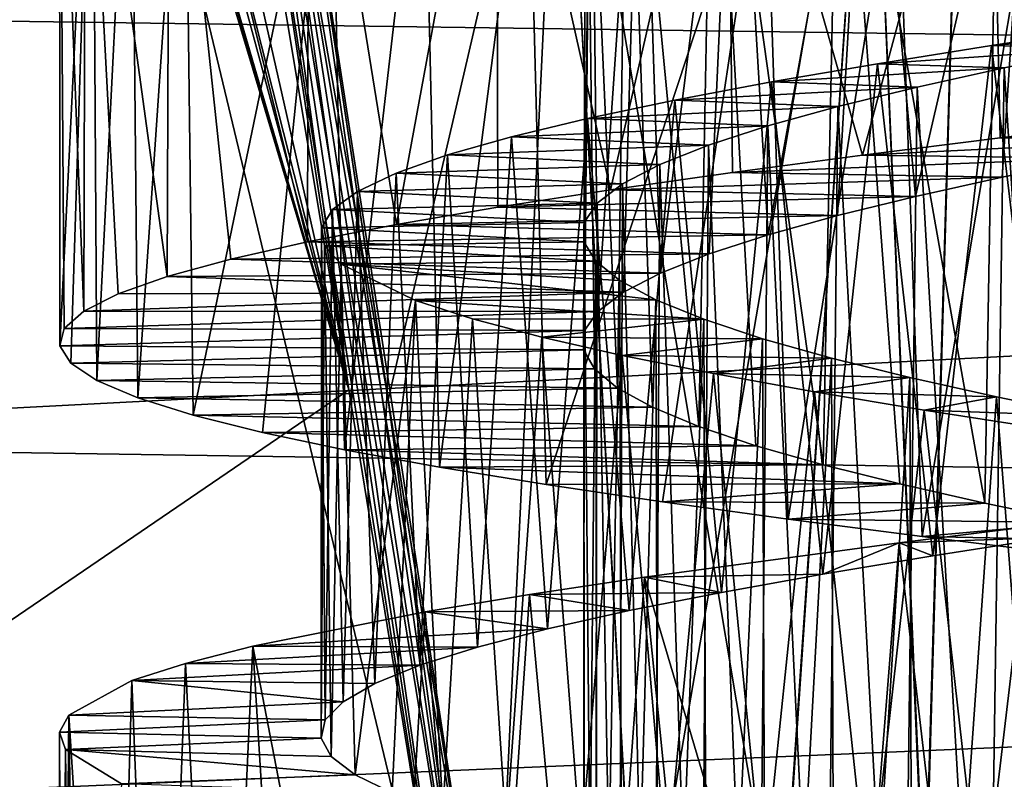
# Model space of a CAD drawing. Header units: millimetres. Extents: x -182 to 217, y -96 to 236.
# Tile 374 of 458: x 150.07 to 154.59, y -13.04 to -9.55. Entities that reach past the tile are written whole.
import ezdxf

# ---------------------------------------------------------------- set-up
doc = ezdxf.new("R2010")
doc.units = ezdxf.units.MM
doc.header["$LTSCALE"] = 52.148148
for name, color, linetype in [('1016', 7, 'CONTINUOUS'), ('1025', 7, 'CONTINUOUS'), ('894', 7, 'CONTINUOUS'), ('896', 7, 'CONTINUOUS'), ('897', 7, 'CONTINUOUS'), ('902', 7, 'CONTINUOUS'), ('955', 7, 'CONTINUOUS'), ('956', 7, 'CONTINUOUS'), ('957', 7, 'CONTINUOUS'), ('974', 7, 'CONTINUOUS'), ('975', 7, 'CONTINUOUS'), ('976', 7, 'CONTINUOUS')]:
    doc.layers.add(name, color=color, linetype=linetype)

msp = doc.modelspace()

# ---------------------------------------------------------------- linework, layer by layer
at = {"layer": '1016', "color": 7, "linetype": 'CONTINUOUS', "true_color": 0xaaaaaa}
for points in [[(153.969, -7.8797, -3.5), (154.2194, -13.7088, -3.0387), (154.5346, -3, -4.126), (153.969, -7.8797, -3.5)], [(154.5346, -3, 16.126), (154.2227, -13.708, 15.0399), (153.969, -7.8797, 15.5), (154.5346, -3, 16.126)], [(154.2194, -13.7088, -3.0387), (154.8734, -13.5618, -3.2457), (154.5346, -3, -4.126), (154.2194, -13.7088, -3.0387)], [(154.8765, -13.5611, 15.2466), (154.2227, -13.708, 15.0399), (154.5346, -3, 16.126), (154.8765, -13.5611, 15.2466)], [(154.8734, -13.5618, -3.2457), (156.1556, -13.3742, -3.5001), (154.5346, -3, -4.126), (154.8734, -13.5618, -3.2457)], [(156.1556, -13.3742, -3.5001), (156.3356, -3, -4.4438), (154.5346, -3, -4.126), (156.1556, -13.3742, -3.5001)], [(154.8765, -13.5611, 15.2466), (154.5346, -3, 16.126), (156.3356, -3, 16.4438), (154.8765, -13.5611, 15.2466)], [(151.2462, -7.8797, -2.0603), (151.7584, -11.2966, -2.0531), (152.2441, -14.3495, -2.0463), (151.2462, -7.8797, -2.0603)], [(151.2462, -7.8797, -2.0603), (152.2441, -14.3495, -2.0463), (152.5521, -7.8797, -2.8851), (151.2462, -7.8797, -2.0603)], [(151.2462, -7.8797, 14.0603), (152.5521, -7.8797, 14.8851), (151.7587, -11.2988, 14.0531), (151.2462, -7.8797, 14.0603)], [(152.5521, -7.8797, 14.8851), (152.2441, -14.3495, 14.0463), (151.7587, -11.2988, 14.0531), (152.5521, -7.8797, 14.8851)], [(152.2441, -14.3495, -2.0463), (152.899, -14.1058, -2.4428), (152.5521, -7.8797, -2.8851), (152.2441, -14.3495, -2.0463)], [(152.8995, -14.1056, 14.4431), (152.2441, -14.3495, 14.0463), (152.5521, -7.8797, 14.8851), (152.8995, -14.1056, 14.4431)], [(152.899, -14.1058, -2.4428), (153.5595, -13.891, -2.7724), (152.5521, -7.8797, -2.8851), (152.899, -14.1058, -2.4428)], [(153.5595, -13.891, -2.7724), (153.969, -7.8797, -3.5), (152.5521, -7.8797, -2.8851), (153.5595, -13.891, -2.7724)], [(153.969, -7.8797, 15.5), (152.8995, -14.1056, 14.4431), (152.5521, -7.8797, 14.8851), (153.969, -7.8797, 15.5)], [(153.5619, -13.8902, 14.7735), (152.8995, -14.1056, 14.4431), (153.969, -7.8797, 15.5), (153.5619, -13.8902, 14.7735)], [(153.5595, -13.891, -2.7724), (154.2194, -13.7088, -3.0387), (153.969, -7.8797, -3.5), (153.5595, -13.891, -2.7724)], [(154.2227, -13.708, 15.0399), (153.5619, -13.8902, 14.7735), (153.969, -7.8797, 15.5), (154.2227, -13.708, 15.0399)]]:
    msp.add_3dface(points, dxfattribs=at)
at = {"layer": '1025', "color": 7, "linetype": 'CONTINUOUS', "true_color": 0xaaaaaa}
for points in [[(151.5789, -11.2527, 14), (151.058, -7.8408, 14), (151.1105, -7.8587, 14.0041), (151.5789, -11.2527, 14)], [(152.0862, -14.376, 14), (151.5789, -11.2527, 14), (151.1105, -7.8587, 14.0041), (152.0862, -14.376, 14)], [(152.0862, -14.376, 14), (151.1105, -7.8587, 14.0041), (151.1601, -7.8707, 14.016), (152.0862, -14.376, 14)], [(152.1685, -14.3622, 14.0118), (152.0862, -14.376, 14), (151.1601, -7.8707, 14.016), (152.1685, -14.3622, 14.0118)], [(151.2462, -7.8797, 14.0603), (152.1685, -14.3622, 14.0118), (151.1601, -7.8707, 14.016), (151.2462, -7.8797, 14.0603)], [(152.1685, -14.3622, 14.0118), (151.2462, -7.8797, 14.0603), (151.7587, -11.2988, 14.0531), (152.1685, -14.3622, 14.0118)], [(152.2441, -14.3495, 14.0463), (152.1685, -14.3622, 14.0118), (151.7587, -11.2988, 14.0531), (152.2441, -14.3495, 14.0463)]]:
    msp.add_3dface(points, dxfattribs=at)
at = {"layer": '894', "color": 7, "linetype": 'CONTINUOUS', "true_color": 0xaaaaaa}
for points in [[(177, -7.6723, -9.0581), (177, -9.9335, -7.6725), (147, -9.5201, -7.9634), (177, -7.6723, -9.0581)], [(177, -9.9335, 19.6725), (177, -7.6723, 21.0581), (147, -9.5201, 19.9634), (177, -9.9335, 19.6725)], [(147, -9.5201, -7.9634), (177, -9.9335, -7.6725), (147, -11.4949, -6.3886), (147, -9.5201, -7.9634)], [(147, -11.4949, 18.3886), (177, -9.9335, 19.6725), (147, -9.5201, 19.9634), (147, -11.4949, 18.3886)], [(177, -9.9335, -7.6725), (177, -11.9501, -5.9501), (147, -11.4949, -6.3886), (177, -9.9335, -7.6725)], [(177, -11.9501, 17.9501), (177, -9.9335, 19.6725), (147, -11.4949, 18.3886), (177, -11.9501, 17.9501)], [(147, -11.4949, -6.3886), (177, -11.9501, -5.9501), (147, -13.213, -4.537), (147, -11.4949, -6.3886)], [(147, -13.213, 16.537), (177, -11.9501, 17.9501), (147, -11.4949, 18.3886), (147, -13.213, 16.537)], [(177, -11.9501, -5.9501), (177, -13.6724, -3.9335), (147, -13.213, -4.537), (177, -11.9501, -5.9501)], [(157.4055, -13.592, 16.0432), (177, -11.9501, 17.9501), (147, -13.213, 16.537), (157.4055, -13.592, 16.0432)]]:
    msp.add_3dface(points, dxfattribs=at)
at = {"layer": '896', "color": 7, "linetype": 'CONTINUOUS', "true_color": 0xaaaaaa}
for points in [[(150.0737, -3.065, -2), (149.804, 1.1187, -2), (147, -14.376, -2), (150.0737, -3.065, -2)], [(150.3354, -7.0434, -2), (150.0737, -3.065, -2), (147, -14.376, -2), (150.3354, -7.0434, -2)], [(150.3674, -7.2078, -2), (150.3354, -7.0434, -2), (147, -14.376, -2), (150.3674, -7.2078, -2)], [(150.4261, -7.3411, -2), (150.3674, -7.2078, -2), (147, -14.376, -2), (150.4261, -7.3411, -2)], [(150.4448, -7.373, -2), (150.4261, -7.3411, -2), (147, -14.376, -2), (150.4448, -7.373, -2)], [(150.5766, -7.538, -2), (150.4448, -7.373, -2), (147, -14.376, -2), (150.5766, -7.538, -2)], [(150.6521, -7.6069, -2), (150.5766, -7.538, -2), (147, -14.376, -2), (150.6521, -7.6069, -2)], [(150.7756, -7.6975, -2), (150.6521, -7.6069, -2), (147, -14.376, -2), (150.7756, -7.6975, -2)], [(151.004, -7.8185, -2), (150.7756, -7.6975, -2), (147, -14.376, -2), (151.004, -7.8185, -2)], [(151.058, -7.8408, -2), (151.004, -7.8185, -2), (147, -14.376, -2), (151.058, -7.8408, -2)], [(151.5789, -11.2528, -2), (151.058, -7.8408, -2), (147, -14.376, -2), (151.5789, -11.2528, -2)], [(152.0862, -14.376, -2), (151.5789, -11.2528, -2), (147, -14.376, -2), (152.0862, -14.376, -2)]]:
    msp.add_3dface(points, dxfattribs=at)
at = {"layer": '897', "color": 7, "linetype": 'CONTINUOUS', "true_color": 0xaaaaaa}
for points in [[(147, 14.376, 14), (150.3354, -7.0434, 14), (147, -14.376, 14), (147, 14.376, 14)], [(147, -14.376, 14), (150.3354, -7.0434, 14), (150.3674, -7.2078, 14), (147, -14.376, 14)], [(152.0862, -14.376, 14), (147, -14.376, 14), (150.3674, -7.2078, 14), (152.0862, -14.376, 14)], [(151.5789, -11.2527, 14), (152.0862, -14.376, 14), (150.3674, -7.2078, 14), (151.5789, -11.2527, 14)], [(150.4261, -7.3411, 14), (151.5789, -11.2527, 14), (150.3674, -7.2078, 14), (150.4261, -7.3411, 14)], [(150.4448, -7.373, 14), (151.5789, -11.2527, 14), (150.4261, -7.3411, 14), (150.4448, -7.373, 14)], [(150.5766, -7.538, 14), (151.5789, -11.2527, 14), (150.4448, -7.373, 14), (150.5766, -7.538, 14)], [(150.6521, -7.6069, 14), (151.5789, -11.2527, 14), (150.5766, -7.538, 14), (150.6521, -7.6069, 14)], [(150.7756, -7.6975, 14), (151.5789, -11.2527, 14), (150.6521, -7.6069, 14), (150.7756, -7.6975, 14)], [(151.004, -7.8185, 14), (151.5789, -11.2527, 14), (150.7756, -7.6975, 14), (151.004, -7.8185, 14)], [(151.058, -7.8408, 14), (151.5789, -11.2527, 14), (151.004, -7.8185, 14), (151.058, -7.8408, 14)]]:
    msp.add_3dface(points, dxfattribs=at)
at = {"layer": '902', "color": 7, "linetype": 'CONTINUOUS', "true_color": 0xaaaaaa}
for points in [[(151.058, -7.8408, -2), (151.5789, -11.2528, -2), (152.0862, -14.376, -2), (151.058, -7.8408, -2)], [(151.058, -7.8408, -2), (152.0862, -14.376, -2), (151.1105, -7.8587, -2.0041), (151.058, -7.8408, -2)], [(151.1105, -7.8587, -2.0041), (152.0862, -14.376, -2), (152.1685, -14.3622, -2.0118), (151.1105, -7.8587, -2.0041)], [(151.1601, -7.8707, -2.016), (151.1105, -7.8587, -2.0041), (152.1685, -14.3622, -2.0118), (151.1601, -7.8707, -2.016)], [(151.2462, -7.8797, -2.0603), (151.1601, -7.8707, -2.016), (151.7584, -11.2966, -2.0531), (151.2462, -7.8797, -2.0603)], [(151.7584, -11.2966, -2.0531), (151.1601, -7.8707, -2.016), (152.2441, -14.3495, -2.0463), (151.7584, -11.2966, -2.0531)], [(152.2441, -14.3495, -2.0463), (151.1601, -7.8707, -2.016), (152.1685, -14.3622, -2.0118), (152.2441, -14.3495, -2.0463)]]:
    msp.add_3dface(points, dxfattribs=at)
at = {"layer": '955', "color": 7, "linetype": 'CONTINUOUS', "true_color": 0xaaaaaa}
for points in [[(155.4622, -10.1016, 10.2384), (155.941, -10.0136, 10.4097), (154.5677, -10.097, 12.4651), (155.4622, -10.1016, 10.2384)], [(154.5677, -10.097, 12.4651), (155.941, -10.0136, 10.4097), (155.2296, -10.017, 12.7015), (154.5677, -10.097, 12.4651)], [(153.9359, -10.1765, 12.1656), (155.4622, -10.1016, 10.2384), (154.5677, -10.097, 12.4651), (153.9359, -10.1765, 12.1656)], [(155.0057, -10.1896, 10.0153), (155.4622, -10.1016, 10.2384), (153.9359, -10.1765, 12.1656), (155.0057, -10.1896, 10.0153)], [(153.3393, -10.2557, 11.8057), (155.0057, -10.1896, 10.0153), (153.9359, -10.1765, 12.1656), (153.3393, -10.2557, 11.8057)], [(154.5759, -10.2777, 9.7428), (155.0057, -10.1896, 10.0153), (153.3393, -10.2557, 11.8057), (154.5759, -10.2777, 9.7428)], [(152.7794, -10.3353, 11.386), (154.5759, -10.2777, 9.7428), (153.3393, -10.2557, 11.8057), (152.7794, -10.3353, 11.386)], [(154.1792, -10.3657, 9.4249), (154.5759, -10.2777, 9.7428), (152.7794, -10.3353, 11.386), (154.1792, -10.3657, 9.4249)], [(152.2622, -10.4152, 10.9109), (154.1792, -10.3657, 9.4249), (152.7794, -10.3353, 11.386), (152.2622, -10.4152, 10.9109)], [(153.8201, -10.4536, 9.0651), (154.1792, -10.3657, 9.4249), (152.2622, -10.4152, 10.9109), (153.8201, -10.4536, 9.0651)], [(151.7974, -10.4946, 10.3895), (153.8201, -10.4536, 9.0651), (152.2622, -10.4152, 10.9109), (151.7974, -10.4946, 10.3895)], [(153.5028, -10.5416, 8.668), (153.8201, -10.4536, 9.0651), (151.7974, -10.4946, 10.3895), (153.5028, -10.5416, 8.668)], [(151.3886, -10.5738, 9.8265), (153.5028, -10.5416, 8.668), (151.7974, -10.4946, 10.3895), (151.3886, -10.5738, 9.8265)], [(153.2315, -10.6295, 8.2387), (153.5028, -10.5416, 8.668), (151.3886, -10.5738, 9.8265), (153.2315, -10.6295, 8.2387)], [(151.0361, -10.6533, 9.222), (153.2315, -10.6295, 8.2387), (151.3886, -10.5738, 9.8265), (151.0361, -10.6533, 9.222)], [(150.7444, -10.7332, 8.5831), (153.0091, -10.7175, 7.7815), (151.0361, -10.6533, 9.222), (150.7444, -10.7332, 8.5831)], [(153.0091, -10.7175, 7.7815), (153.2315, -10.6295, 8.2387), (151.0361, -10.6533, 9.222), (153.0091, -10.7175, 7.7815)], [(150.5189, -10.8127, 7.9214), (152.8382, -10.8056, 7.3023), (150.7444, -10.7332, 8.5831), (150.5189, -10.8127, 7.9214)], [(152.8382, -10.8056, 7.3023), (153.0091, -10.7175, 7.7815), (150.7444, -10.7332, 8.5831), (152.8382, -10.8056, 7.3023)], [(152.7215, -10.8936, 6.8076), (152.8382, -10.8056, 7.3023), (150.3613, -10.892, 7.2423), (152.7215, -10.8936, 6.8076)], [(150.3613, -10.892, 7.2423), (152.8382, -10.8056, 7.3023), (150.5189, -10.8127, 7.9214), (150.3613, -10.892, 7.2423)], [(150.2719, -10.9717, 6.5477), (152.7215, -10.8936, 6.8076), (150.3613, -10.892, 7.2423), (150.2719, -10.9717, 6.5477)], [(152.66, -10.9816, 6.3027), (152.7215, -10.8936, 6.8076), (150.2719, -10.9717, 6.5477), (152.66, -10.9816, 6.3027)], [(150.252, -11.0515, 5.846), (152.66, -10.9816, 6.3027), (150.2719, -10.9717, 6.5477), (150.252, -11.0515, 5.846)], [(152.6546, -11.0694, 5.7952), (152.66, -10.9816, 6.3027), (150.252, -11.0515, 5.846), (152.6546, -11.0694, 5.7952)], [(150.3019, -11.131, 5.1492), (152.6546, -11.0694, 5.7952), (150.252, -11.0515, 5.846), (150.3019, -11.131, 5.1492)], [(152.7052, -11.1573, 5.29), (152.6546, -11.0694, 5.7952), (150.3019, -11.131, 5.1492), (152.7052, -11.1573, 5.29)], [(150.4212, -11.2103, 4.462), (152.7052, -11.1573, 5.29), (150.3019, -11.131, 5.1492), (150.4212, -11.2103, 4.462)], [(152.8114, -11.2454, 4.7924), (152.7052, -11.1573, 5.29), (150.4212, -11.2103, 4.462), (152.8114, -11.2454, 4.7924)], [(150.6095, -11.29, 3.7869), (152.8114, -11.2454, 4.7924), (150.4212, -11.2103, 4.462), (150.6095, -11.29, 3.7869)], [(152.9717, -11.3334, 4.31), (152.8114, -11.2454, 4.7924), (150.6095, -11.29, 3.7869), (152.9717, -11.3334, 4.31)], [(150.8645, -11.3698, 3.1328), (152.9717, -11.3334, 4.31), (150.6095, -11.29, 3.7869), (150.8645, -11.3698, 3.1328)], [(153.1846, -11.4214, 3.8478), (152.9717, -11.3334, 4.31), (150.8645, -11.3698, 3.1328), (153.1846, -11.4214, 3.8478)], [(151.1813, -11.4492, 2.5114), (153.1846, -11.4214, 3.8478), (150.8645, -11.3698, 3.1328), (151.1813, -11.4492, 2.5114)], [(153.4466, -11.5094, 3.4126), (153.1846, -11.4214, 3.8478), (151.1813, -11.4492, 2.5114), (153.4466, -11.5094, 3.4126)], [(151.5581, -11.5284, 1.9257), (153.4466, -11.5094, 3.4126), (151.1813, -11.4492, 2.5114), (151.5581, -11.5284, 1.9257)], [(153.7551, -11.5973, 3.0092), (153.4466, -11.5094, 3.4126), (151.5581, -11.5284, 1.9257), (153.7551, -11.5973, 3.0092)], [(151.9943, -11.6081, 1.377), (153.7551, -11.5973, 3.0092), (151.5581, -11.5284, 1.9257), (151.9943, -11.6081, 1.377)], [(154.1066, -11.6853, 2.6417), (153.7551, -11.5973, 3.0092), (151.9943, -11.6081, 1.377), (154.1066, -11.6853, 2.6417)], [(152.4836, -11.6879, 0.8738), (154.1066, -11.6853, 2.6417), (151.9943, -11.6081, 1.377), (152.4836, -11.6879, 0.8738)], [(153.0178, -11.7673, 0.4243), (154.1066, -11.6853, 2.6417), (152.4836, -11.6879, 0.8738), (153.0178, -11.7673, 0.4243)], [(154.4962, -11.7732, 2.3154), (154.1066, -11.6853, 2.6417), (153.0178, -11.7673, 0.4243), (154.4962, -11.7732, 2.3154)], [(153.5937, -11.8466, 0.0311), (154.4962, -11.7732, 2.3154), (153.0178, -11.7673, 0.4243), (153.5937, -11.8466, 0.0311)], [(154.92, -11.8613, 2.0339), (154.4962, -11.7732, 2.3154), (153.5937, -11.8466, 0.0311), (154.92, -11.8613, 2.0339)], [(154.2092, -11.9264, -0.3045), (154.92, -11.8613, 2.0339), (153.5937, -11.8466, 0.0311), (154.2092, -11.9264, -0.3045)], [(155.3721, -11.9493, 1.8008), (154.92, -11.8613, 2.0339), (154.2092, -11.9264, -0.3045), (155.3721, -11.9493, 1.8008)], [(154.8554, -12.0062, -0.5774), (155.3721, -11.9493, 1.8008), (154.2092, -11.9264, -0.3045), (154.8554, -12.0062, -0.5774)]]:
    msp.add_3dface(points, dxfattribs=at)
at = {"layer": '956', "color": 7, "linetype": 'CONTINUOUS', "true_color": 0xaaaaaa}
for points in [[(154.7406, -11.8758, 12.5343), (154.7973, -11.9315, 11.2555), (154.1038, -11.955, 12.2529), (154.7406, -11.8758, 12.5343)], [(154.1038, -11.955, 12.2529), (153.7526, -12.0991, 10.6269), (152.9349, -12.1126, 11.5114), (154.1038, -11.955, 12.2529)], [(154.2574, -12.0154, 10.968), (153.7526, -12.0991, 10.6269), (154.1038, -11.955, 12.2529), (154.2574, -12.0154, 10.968)], [(154.7973, -11.9315, 11.2555), (154.2574, -12.0154, 10.968), (154.1038, -11.955, 12.2529), (154.7973, -11.9315, 11.2555)], [(153.7526, -12.0991, 10.6269), (153.2876, -12.1825, 10.2354), (152.9349, -12.1126, 11.5114), (153.7526, -12.0991, 10.6269)], [(152.9349, -12.1126, 11.5114), (153.2876, -12.1825, 10.2354), (152.4074, -12.192, 11.054), (152.9349, -12.1126, 11.5114)], [(152.4074, -12.192, 11.054), (152.8646, -12.2663, 9.7953), (151.9289, -12.2712, 10.5479), (152.4074, -12.192, 11.054)], [(153.2876, -12.1825, 10.2354), (152.8646, -12.2663, 9.7953), (152.4074, -12.192, 11.054), (153.2876, -12.1825, 10.2354)], [(151.9289, -12.2712, 10.5479), (152.4893, -12.3502, 9.3126), (151.1373, -12.429, 9.4102), (151.9289, -12.2712, 10.5479)], [(152.8646, -12.2663, 9.7953), (152.4893, -12.3502, 9.3126), (151.9289, -12.2712, 10.5479), (152.8646, -12.2663, 9.7953)], [(152.4893, -12.3502, 9.3126), (152.1689, -12.4336, 8.7968), (151.1373, -12.429, 9.4102), (152.4893, -12.3502, 9.3126)], [(151.1373, -12.429, 9.4102), (152.1689, -12.4336, 8.7968), (150.8281, -12.5084, 8.7844), (151.1373, -12.429, 9.4102)], [(152.1689, -12.4336, 8.7968), (151.9047, -12.5169, 8.2505), (150.8281, -12.5084, 8.7844), (152.1689, -12.4336, 8.7968)], [(150.8281, -12.5084, 8.7844), (151.9047, -12.5169, 8.2505), (150.583, -12.5876, 8.133), (150.8281, -12.5084, 8.7844)], [(151.9047, -12.5169, 8.2505), (151.6977, -12.6008, 7.6754), (150.583, -12.5876, 8.133), (151.9047, -12.5169, 8.2505)], [(150.583, -12.5876, 8.133), (151.552, -12.6846, 7.0824), (150.2936, -12.7455, 6.7767), (150.583, -12.5876, 8.133)], [(151.6977, -12.6008, 7.6754), (151.552, -12.6846, 7.0824), (150.583, -12.5876, 8.133), (151.6977, -12.6008, 7.6754)], [(151.552, -12.6846, 7.0824), (151.4699, -12.7681, 6.48), (150.2936, -12.7455, 6.7767), (151.552, -12.6846, 7.0824)], [(150.2936, -12.7455, 6.7767), (151.4699, -12.7681, 6.48), (150.2509, -12.8249, 6.0798), (150.2936, -12.7455, 6.7767)], [(151.4699, -12.7681, 6.48), (151.4517, -12.8517, 5.8713), (150.2509, -12.8249, 6.0798), (151.4699, -12.7681, 6.48)], [(150.2509, -12.8249, 6.0798), (151.4517, -12.8517, 5.8713), (150.2772, -12.904, 5.3849), (150.2509, -12.8249, 6.0798)], [(151.4517, -12.8517, 5.8713), (151.4976, -12.9356, 5.2614), (150.2772, -12.904, 5.3849), (151.4517, -12.8517, 5.8713)], [(151.4976, -12.9356, 5.2614), (151.6065, -13.0193, 4.6619), (150.2772, -12.904, 5.3849), (151.4976, -12.9356, 5.2614)], [(150.2772, -12.904, 5.3849), (151.6065, -13.0193, 4.6619), (150.535, -13.0617, 4.0244), (150.2772, -12.904, 5.3849)], [(151.6065, -13.0193, 4.6619), (151.777, -13.1025, 4.0802), (150.535, -13.0617, 4.0244), (151.6065, -13.0193, 4.6619)]]:
    msp.add_3dface(points, dxfattribs=at)
at = {"layer": '957', "color": 7, "linetype": 'CONTINUOUS', "true_color": 0xaaaaaa}
for points in [[(150.252, -11.0515, 5.846), (150.2719, -10.9717, 6.5477), (150.2509, -8, 5.9169), (150.252, -11.0515, 5.846)], [(150.4019, -8, 4.5504), (150.252, -11.0515, 5.846), (150.2509, -8, 5.9169), (150.4019, -8, 4.5504)], [(150.2719, -10.9717, 6.5477), (150.3613, -10.892, 7.2423), (150.2509, -8, 5.9169), (150.2719, -10.9717, 6.5477)], [(150.2509, -8, 5.9169), (150.3613, -10.892, 7.2423), (150.3704, -8, 7.292), (150.2509, -8, 5.9169)], [(150.3019, -11.131, 5.1492), (150.252, -11.0515, 5.846), (150.4019, -8, 4.5504), (150.3019, -11.131, 5.1492)], [(150.4212, -11.2103, 4.462), (150.3019, -11.131, 5.1492), (150.4019, -8, 4.5504), (150.4212, -11.2103, 4.462)], [(150.3613, -10.892, 7.2423), (150.5189, -10.8127, 7.9214), (150.3704, -8, 7.292), (150.3613, -10.892, 7.2423)], [(150.5189, -10.8127, 7.9214), (150.7444, -10.7332, 8.5831), (150.3704, -8, 7.292), (150.5189, -10.8127, 7.9214)], [(150.3704, -8, 7.292), (150.7444, -10.7332, 8.5831), (150.7558, -8, 8.6114), (150.3704, -8, 7.292)], [(150.4212, -11.2103, 4.462), (150.4019, -8, 4.5504), (150.58, -8.0792, 3.8773), (150.4212, -11.2103, 4.462)], [(150.7444, -10.7332, 8.5831), (151.0361, -10.6533, 9.222), (150.7558, -8, 8.6114), (150.7444, -10.7332, 8.5831)], [(151.0361, -10.6533, 9.222), (151.3886, -10.5738, 9.8265), (150.7558, -8, 8.6114), (151.0361, -10.6533, 9.222)], [(150.7558, -8, 8.6114), (151.3886, -10.5738, 9.8265), (151.3942, -8, 9.8352), (150.7558, -8, 8.6114)], [(151.3886, -10.5738, 9.8265), (151.7974, -10.4946, 10.3895), (151.3942, -8, 9.8352), (151.3886, -10.5738, 9.8265)], [(151.3942, -8, 9.8352), (151.7974, -10.4946, 10.3895), (152.2556, -8, 10.9042), (151.3942, -8, 9.8352)], [(151.7974, -10.4946, 10.3895), (152.2622, -10.4152, 10.9109), (152.2556, -8, 10.9042), (151.7974, -10.4946, 10.3895)], [(152.2622, -10.4152, 10.9109), (152.7794, -10.3353, 11.386), (152.2556, -8, 10.9042), (152.2622, -10.4152, 10.9109)], [(152.2556, -8, 10.9042), (152.7794, -10.3353, 11.386), (153.315, -8, 11.7892), (152.2556, -8, 10.9042)], [(152.7794, -10.3353, 11.386), (153.3393, -10.2557, 11.8057), (153.315, -8, 11.7892), (152.7794, -10.3353, 11.386)], [(153.3393, -10.2557, 11.8057), (153.9359, -10.1765, 12.1656), (153.315, -8, 11.7892), (153.3393, -10.2557, 11.8057)], [(153.315, -8, 11.7892), (153.9359, -10.1765, 12.1656), (154.5215, -8, 12.4458), (153.315, -8, 11.7892)], [(153.9359, -10.1765, 12.1656), (154.5677, -10.097, 12.4651), (154.5215, -8, 12.4458), (153.9359, -10.1765, 12.1656)], [(154.5677, -10.097, 12.4651), (155.2296, -10.017, 12.7015), (154.5215, -8, 12.4458), (154.5677, -10.097, 12.4651)], [(154.5215, -8, 12.4458), (155.2296, -10.017, 12.7015), (155.8412, -8, 12.8566), (154.5215, -8, 12.4458)], [(150.6095, -11.29, 3.7869), (150.4212, -11.2103, 4.462), (150.58, -8.0792, 3.8773), (150.6095, -11.29, 3.7869)], [(150.6095, -11.29, 3.7869), (150.58, -8.0792, 3.8773), (150.8246, -8.1586, 3.2234), (150.6095, -11.29, 3.7869)], [(150.8645, -11.3698, 3.1328), (150.6095, -11.29, 3.7869), (150.8246, -8.1586, 3.2234), (150.8645, -11.3698, 3.1328)], [(150.8645, -11.3698, 3.1328), (150.8246, -8.1586, 3.2234), (151.4967, -8.3163, 2.0129), (150.8645, -11.3698, 3.1328)], [(151.1813, -11.4492, 2.5114), (150.8645, -11.3698, 3.1328), (151.4967, -8.3163, 2.0129), (151.1813, -11.4492, 2.5114)], [(151.5581, -11.5284, 1.9257), (151.1813, -11.4492, 2.5114), (151.4967, -8.3163, 2.0129), (151.5581, -11.5284, 1.9257)], [(151.5581, -11.5284, 1.9257), (151.4967, -8.3163, 2.0129), (151.9214, -8.3954, 1.4613), (151.5581, -11.5284, 1.9257)], [(151.9943, -11.6081, 1.377), (151.5581, -11.5284, 1.9257), (151.9214, -8.3954, 1.4613), (151.9943, -11.6081, 1.377)], [(151.9943, -11.6081, 1.377), (151.9214, -8.3954, 1.4613), (152.3999, -8.4748, 0.9531), (151.9943, -11.6081, 1.377)], [(152.4836, -11.6879, 0.8738), (151.9943, -11.6081, 1.377), (152.3999, -8.4748, 0.9531), (152.4836, -11.6879, 0.8738)], [(152.4836, -11.6879, 0.8738), (152.3999, -8.4748, 0.9531), (153.4894, -8.6327, 0.0961), (152.4836, -11.6879, 0.8738)], [(153.0178, -11.7673, 0.4243), (152.4836, -11.6879, 0.8738), (153.4894, -8.6327, 0.0961), (153.0178, -11.7673, 0.4243)], [(153.5937, -11.8466, 0.0311), (153.0178, -11.7673, 0.4243), (153.4894, -8.6327, 0.0961), (153.5937, -11.8466, 0.0311)], [(153.5937, -11.8466, 0.0311), (153.4894, -8.6327, 0.0961), (154.0946, -8.7118, -0.248), (153.5937, -11.8466, 0.0311)], [(154.2092, -11.9264, -0.3045), (153.5937, -11.8466, 0.0311), (154.0946, -8.7118, -0.248), (154.2092, -11.9264, -0.3045)], [(154.2092, -11.9264, -0.3045), (154.0946, -8.7118, -0.248), (154.7325, -8.7912, -0.5313), (154.2092, -11.9264, -0.3045)], [(154.8554, -12.0062, -0.5774), (154.2092, -11.9264, -0.3045), (154.7325, -8.7912, -0.5313), (154.8554, -12.0062, -0.5774)], [(154.4719, -15.1088, 12.4247), (154.7406, -11.8758, 12.5343), (154.1038, -11.955, 12.2529), (154.4719, -15.1088, 12.4247)], [(154.4719, -15.1088, 12.4247), (155.1295, -15.0289, 12.6706), (154.7406, -11.8758, 12.5343), (154.4719, -15.1088, 12.4247)], [(153.8449, -15.1883, 12.1159), (154.1038, -11.955, 12.2529), (152.9349, -12.1126, 11.5114), (153.8449, -15.1883, 12.1159)], [(153.8449, -15.1883, 12.1159), (154.4719, -15.1088, 12.4247), (154.1038, -11.955, 12.2529), (153.8449, -15.1883, 12.1159)], [(152.699, -15.3473, 11.3181), (152.9349, -12.1126, 11.5114), (152.4074, -12.192, 11.054), (152.699, -15.3473, 11.3181)], [(152.699, -15.3473, 11.3181), (153.2532, -15.2676, 11.7466), (152.9349, -12.1126, 11.5114), (152.699, -15.3473, 11.3181)], [(153.2532, -15.2676, 11.7466), (153.8449, -15.1883, 12.1159), (152.9349, -12.1126, 11.5114), (153.2532, -15.2676, 11.7466)], [(152.189, -15.4271, 10.8355), (152.4074, -12.192, 11.054), (151.9289, -12.2712, 10.5479), (152.189, -15.4271, 10.8355)], [(152.189, -15.4271, 10.8355), (152.699, -15.3473, 11.3181), (152.4074, -12.192, 11.054), (152.189, -15.4271, 10.8355)], [(151.7324, -15.5065, 10.3077), (151.9289, -12.2712, 10.5479), (151.1373, -12.429, 9.4102), (151.7324, -15.5065, 10.3077)], [(151.7324, -15.5065, 10.3077), (152.189, -15.4271, 10.8355), (151.9289, -12.2712, 10.5479), (151.7324, -15.5065, 10.3077)], [(150.9879, -15.6654, 9.1273), (151.1373, -12.429, 9.4102), (150.8281, -12.5084, 8.7844), (150.9879, -15.6654, 9.1273)], [(150.9879, -15.6654, 9.1273), (151.3318, -15.5857, 9.7379), (151.1373, -12.429, 9.4102), (150.9879, -15.6654, 9.1273)], [(151.3318, -15.5857, 9.7379), (151.7324, -15.5065, 10.3077), (151.1373, -12.429, 9.4102), (151.3318, -15.5857, 9.7379)], [(150.706, -15.7453, 8.4844), (150.8281, -12.5084, 8.7844), (150.583, -12.5876, 8.133), (150.706, -15.7453, 8.4844)], [(150.706, -15.7453, 8.4844), (150.9879, -15.6654, 9.1273), (150.8281, -12.5084, 8.7844), (150.706, -15.7453, 8.4844)], [(150.4908, -15.8247, 7.8201), (150.583, -12.5876, 8.133), (150.2936, -12.7455, 6.7767), (150.4908, -15.8247, 7.8201)], [(150.4908, -15.8247, 7.8201), (150.706, -15.7453, 8.4844), (150.583, -12.5876, 8.133), (150.4908, -15.8247, 7.8201)], [(150.2645, -15.9836, 6.4426), (150.2936, -12.7455, 6.7767), (150.2509, -12.8249, 6.0798), (150.2645, -15.9836, 6.4426)], [(150.2645, -15.9836, 6.4426), (150.3435, -15.9039, 7.1389), (150.2936, -12.7455, 6.7767), (150.2645, -15.9836, 6.4426)], [(150.3435, -15.9039, 7.1389), (150.4908, -15.8247, 7.8201), (150.2936, -12.7455, 6.7767), (150.3435, -15.9039, 7.1389)], [(150.2551, -16.0635, 5.7409), (150.2645, -15.9836, 6.4426), (150.2509, -12.8249, 6.0798), (150.2551, -16.0635, 5.7409)], [(150.2551, -16.0635, 5.7409), (150.2509, -12.8249, 6.0798), (150.2772, -12.904, 5.3849), (150.2551, -16.0635, 5.7409)], [(150.3154, -16.1429, 5.0452), (150.2551, -16.0635, 5.7409), (150.2772, -12.904, 5.3849), (150.3154, -16.1429, 5.0452)], [(150.3154, -16.1429, 5.0452), (150.2772, -12.904, 5.3849), (150.535, -13.0617, 4.0244), (150.3154, -16.1429, 5.0452)]]:
    msp.add_3dface(points, dxfattribs=at)
at = {"layer": '974', "color": 7, "linetype": 'CONTINUOUS', "true_color": 0xaaaaaa}
for points in [[(152.66, -10.9816, 6.3027), (152.6546, -11.0694, 5.7952), (152.6884, -8, 6.5924), (152.66, -10.9816, 6.3027)], [(152.6546, -11.0694, 5.7952), (152.7052, -11.1573, 5.29), (152.6671, -8, 5.6044), (152.6546, -11.0694, 5.7952)], [(152.6884, -8, 6.5924), (152.6546, -11.0694, 5.7952), (152.6671, -8, 5.6044), (152.6884, -8, 6.5924)], [(152.7215, -10.8936, 6.8076), (152.66, -10.9816, 6.3027), (152.6884, -8, 6.5924), (152.7215, -10.8936, 6.8076)], [(152.7052, -11.1573, 5.29), (152.8114, -11.2454, 4.7924), (152.6671, -8, 5.6044), (152.7052, -11.1573, 5.29)], [(152.6671, -8, 5.6044), (152.8114, -11.2454, 4.7924), (152.8574, -8, 4.6345), (152.6671, -8, 5.6044)], [(152.9198, -8, 7.552), (152.7215, -10.8936, 6.8076), (152.6884, -8, 6.5924), (152.9198, -8, 7.552)], [(152.8382, -10.8056, 7.3023), (152.7215, -10.8936, 6.8076), (152.9198, -8, 7.552), (152.8382, -10.8056, 7.3023)], [(152.8114, -11.2454, 4.7924), (152.9717, -11.3334, 4.31), (152.8574, -8, 4.6345), (152.8114, -11.2454, 4.7924)], [(153.0091, -10.7175, 7.7815), (152.8382, -10.8056, 7.3023), (152.9198, -8, 7.552), (153.0091, -10.7175, 7.7815)], [(152.9717, -11.3334, 4.31), (153.1846, -11.4214, 3.8478), (152.8574, -8, 4.6345), (152.9717, -11.3334, 4.31)], [(152.8574, -8, 4.6345), (153.1846, -11.4214, 3.8478), (153.2502, -8, 3.7282), (152.8574, -8, 4.6345)], [(153.3513, -8, 8.4414), (153.0091, -10.7175, 7.7815), (152.9198, -8, 7.552), (153.3513, -8, 8.4414)], [(153.2315, -10.6295, 8.2387), (153.0091, -10.7175, 7.7815), (153.3513, -8, 8.4414), (153.2315, -10.6295, 8.2387)], [(153.1846, -11.4214, 3.8478), (153.4466, -11.5094, 3.4126), (153.2502, -8, 3.7282), (153.1846, -11.4214, 3.8478)], [(153.5028, -10.5416, 8.668), (153.2315, -10.6295, 8.2387), (153.3513, -8, 8.4414), (153.5028, -10.5416, 8.668)], [(153.4466, -11.5094, 3.4126), (153.7551, -11.5973, 3.0092), (153.2502, -8, 3.7282), (153.4466, -11.5094, 3.4126)], [(153.2502, -8, 3.7282), (153.7551, -11.5973, 3.0092), (153.8278, -8, 2.9262), (153.2502, -8, 3.7282)], [(153.9628, -8, 9.2178), (153.5028, -10.5416, 8.668), (153.3513, -8, 8.4414), (153.9628, -8, 9.2178)], [(153.8201, -10.4536, 9.0651), (153.5028, -10.5416, 8.668), (153.9628, -8, 9.2178), (153.8201, -10.4536, 9.0651)], [(153.7551, -11.5973, 3.0092), (154.1066, -11.6853, 2.6417), (153.8278, -8, 2.9262), (153.7551, -11.5973, 3.0092)], [(154.1792, -10.3657, 9.4249), (153.8201, -10.4536, 9.0651), (153.9628, -8, 9.2178), (154.1792, -10.3657, 9.4249)], [(154.1066, -11.6853, 2.6417), (154.4962, -11.7732, 2.3154), (153.8278, -8, 2.9262), (154.1066, -11.6853, 2.6417)], [(153.8278, -8, 2.9262), (154.4962, -11.7732, 2.3154), (154.5626, -8, 2.2667), (153.8278, -8, 2.9262)], [(154.7252, -8, 9.8451), (154.1792, -10.3657, 9.4249), (153.9628, -8, 9.2178), (154.7252, -8, 9.8451)], [(154.5759, -10.2777, 9.7428), (154.1792, -10.3657, 9.4249), (154.7252, -8, 9.8451), (154.5759, -10.2777, 9.7428)], [(154.4962, -11.7732, 2.3154), (154.92, -11.8613, 2.0339), (154.5626, -8, 2.2667), (154.4962, -11.7732, 2.3154)], [(154.92, -11.8613, 2.0339), (155.3721, -11.9493, 1.8008), (154.5626, -8, 2.2667), (154.92, -11.8613, 2.0339)], [(154.5626, -8, 2.2667), (155.3721, -11.9493, 1.8008), (155.4223, -8, 1.7787), (154.5626, -8, 2.2667)], [(155.0057, -10.1896, 10.0153), (154.5759, -10.2777, 9.7428), (154.7252, -8, 9.8451), (155.0057, -10.1896, 10.0153)], [(155.0201, -9.6868, 10.023), (154.9292, -15.2048, 9.9714), (154.5856, -9.7756, 9.7497), (155.0201, -9.6868, 10.023)], [(154.5856, -9.7756, 9.7497), (154.5051, -15.2928, 9.6912), (154.1858, -9.8641, 9.4308), (154.5856, -9.7756, 9.7497)], [(154.9292, -15.2048, 9.9714), (154.5051, -15.2928, 9.6912), (154.5856, -9.7756, 9.7497), (154.9292, -15.2048, 9.9714)], [(154.1858, -9.8641, 9.4308), (154.1155, -15.3806, 9.3666), (153.8228, -9.953, 9.0679), (154.1858, -9.8641, 9.4308)], [(154.5051, -15.2928, 9.6912), (154.1155, -15.3806, 9.3666), (154.1858, -9.8641, 9.4308), (154.5051, -15.2928, 9.6912)], [(153.8228, -9.953, 9.0679), (153.7627, -15.4687, 8.9994), (153.5016, -10.042, 8.666), (153.8228, -9.953, 9.0679)], [(154.1155, -15.3806, 9.3666), (153.7627, -15.4687, 8.9994), (153.8228, -9.953, 9.0679), (154.1155, -15.3806, 9.3666)], [(153.5016, -10.042, 8.666), (153.4521, -15.557, 8.5951), (153.2281, -10.1307, 8.2326), (153.5016, -10.042, 8.666)], [(153.7627, -15.4687, 8.9994), (153.4521, -15.557, 8.5951), (153.5016, -10.042, 8.666), (153.7627, -15.4687, 8.9994)], [(153.2281, -10.1307, 8.2326), (153.1893, -15.6448, 8.1612), (153.0051, -10.2193, 7.7718), (153.2281, -10.1307, 8.2326)], [(153.4521, -15.557, 8.5951), (153.1893, -15.6448, 8.1612), (153.2281, -10.1307, 8.2326), (153.4521, -15.557, 8.5951)], [(153.0051, -10.2193, 7.7718), (152.9762, -15.7326, 7.7007), (152.834, -10.3084, 7.2868), (153.0051, -10.2193, 7.7718)], [(153.1893, -15.6448, 8.1612), (152.9762, -15.7326, 7.7007), (153.0051, -10.2193, 7.7718), (153.1893, -15.6448, 8.1612)], [(152.834, -10.3084, 7.2868), (152.8142, -15.8209, 7.2171), (152.7178, -10.3972, 6.7866), (152.834, -10.3084, 7.2868)], [(152.9762, -15.7326, 7.7007), (152.8142, -15.8209, 7.2171), (152.834, -10.3084, 7.2868), (152.9762, -15.7326, 7.7007)], [(152.7178, -10.3972, 6.7866), (152.7068, -15.9089, 6.7204), (152.6585, -10.4856, 6.2793), (152.7178, -10.3972, 6.7866)], [(152.8142, -15.8209, 7.2171), (152.7068, -15.9089, 6.7204), (152.7178, -10.3972, 6.7866), (152.8142, -15.8209, 7.2171)], [(152.7068, -15.9089, 6.7204), (152.6552, -15.9964, 6.2173), (152.6585, -10.4856, 6.2793), (152.7068, -15.9089, 6.7204)], [(152.6585, -10.4856, 6.2793), (152.6552, -15.9964, 6.2173), (152.6562, -10.5744, 5.7668), (152.6585, -10.4856, 6.2793)], [(152.6552, -15.9964, 6.2173), (152.6595, -16.0844, 5.7088), (152.6562, -10.5744, 5.7668), (152.6552, -15.9964, 6.2173)], [(152.6562, -10.5744, 5.7668), (152.6595, -16.0844, 5.7088), (152.7109, -10.6634, 5.2551), (152.6562, -10.5744, 5.7668)], [(152.6595, -16.0844, 5.7088), (152.7199, -16.1727, 5.2025), (152.7109, -10.6634, 5.2551), (152.6595, -16.0844, 5.7088)], [(152.7109, -10.6634, 5.2551), (152.7199, -16.1727, 5.2025), (152.8216, -10.752, 4.7553), (152.7109, -10.6634, 5.2551)], [(152.7199, -16.1727, 5.2025), (152.8351, -16.2605, 4.7083), (152.8216, -10.752, 4.7553), (152.7199, -16.1727, 5.2025)], [(152.8216, -10.752, 4.7553), (152.8351, -16.2605, 4.7083), (152.9874, -10.8406, 4.2713), (152.8216, -10.752, 4.7553)], [(152.8351, -16.2605, 4.7083), (153.0045, -16.3484, 4.2298), (152.9874, -10.8406, 4.2713), (152.8351, -16.2605, 4.7083)], [(152.9874, -10.8406, 4.2713), (153.0045, -16.3484, 4.2298), (153.2071, -10.9296, 3.8062), (152.9874, -10.8406, 4.2713)], [(153.0045, -16.3484, 4.2298), (153.2265, -16.4366, 3.7709), (153.2071, -10.9296, 3.8062), (153.0045, -16.3484, 4.2298)], [(153.2071, -10.9296, 3.8062), (153.2265, -16.4366, 3.7709), (153.4768, -11.0185, 3.369), (153.2071, -10.9296, 3.8062)], [(153.2265, -16.4366, 3.7709), (153.4974, -16.5247, 3.3397), (153.4768, -11.0185, 3.369), (153.2265, -16.4366, 3.7709)], [(153.4768, -11.0185, 3.369), (153.4974, -16.5247, 3.3397), (153.7924, -11.1071, 2.9661), (153.4768, -11.0185, 3.369)], [(153.4974, -16.5247, 3.3397), (153.8128, -16.6125, 2.943), (153.7924, -11.1071, 2.9661), (153.4974, -16.5247, 3.3397)], [(153.7924, -11.1071, 2.9661), (153.8128, -16.6125, 2.943), (154.1519, -11.1959, 2.6001), (153.7924, -11.1071, 2.9661)], [(153.8128, -16.6125, 2.943), (154.1691, -16.7, 2.5841), (154.1519, -11.1959, 2.6001), (153.8128, -16.6125, 2.943)], [(154.1519, -11.1959, 2.6001), (154.1691, -16.7, 2.5841), (154.551, -11.285, 2.2753), (154.1519, -11.1959, 2.6001)], [(154.551, -11.285, 2.2753), (154.1691, -16.7, 2.5841), (154.973, -16.7, 2.0031), (154.551, -11.285, 2.2753)], [(154.9818, -11.3737, 1.9981), (154.551, -11.285, 2.2753), (154.973, -16.7, 2.0031), (154.9818, -11.3737, 1.9981)]]:
    msp.add_3dface(points, dxfattribs=at)
at = {"layer": '975', "color": 7, "linetype": 'CONTINUOUS', "true_color": 0xaaaaaa}
for points in [[(155.0809, -9.589, 11.3789), (155.4832, -9.5977, 10.247), (154.5271, -9.6729, 11.1207), (155.0809, -9.589, 11.3789)], [(155.4832, -9.5977, 10.247), (155.0201, -9.6868, 10.023), (154.5271, -9.6729, 11.1207), (155.4832, -9.5977, 10.247)], [(154.5271, -9.6729, 11.1207), (155.0201, -9.6868, 10.023), (154.0035, -9.7568, 10.8061), (154.5271, -9.6729, 11.1207)], [(155.0201, -9.6868, 10.023), (154.5856, -9.7756, 9.7497), (154.0035, -9.7568, 10.8061), (155.0201, -9.6868, 10.023)], [(154.0035, -9.7568, 10.8061), (154.5856, -9.7756, 9.7497), (153.5181, -9.8402, 10.4399), (154.0035, -9.7568, 10.8061)], [(154.5856, -9.7756, 9.7497), (154.1858, -9.8641, 9.4308), (153.5181, -9.8402, 10.4399), (154.5856, -9.7756, 9.7497)], [(153.5181, -9.8402, 10.4399), (154.1858, -9.8641, 9.4308), (153.0734, -9.9238, 10.0241), (153.5181, -9.8402, 10.4399)], [(154.1858, -9.8641, 9.4308), (153.8228, -9.953, 9.0679), (153.0734, -9.9238, 10.0241), (154.1858, -9.8641, 9.4308)], [(153.0734, -9.9238, 10.0241), (153.8228, -9.953, 9.0679), (152.673, -10.0077, 9.5618), (153.0734, -9.9238, 10.0241)], [(153.8228, -9.953, 9.0679), (153.5016, -10.042, 8.666), (152.673, -10.0077, 9.5618), (153.8228, -9.953, 9.0679)], [(152.673, -10.0077, 9.5618), (153.5016, -10.042, 8.666), (152.3242, -10.0914, 9.062), (152.673, -10.0077, 9.5618)], [(153.5016, -10.042, 8.666), (153.2281, -10.1307, 8.2326), (152.3242, -10.0914, 9.062), (153.5016, -10.042, 8.666)], [(152.3242, -10.0914, 9.062), (153.2281, -10.1307, 8.2326), (152.0314, -10.1747, 8.5308), (152.3242, -10.0914, 9.062)], [(153.2281, -10.1307, 8.2326), (153.0051, -10.2193, 7.7718), (152.0314, -10.1747, 8.5308), (153.2281, -10.1307, 8.2326)], [(152.0314, -10.1747, 8.5308), (153.0051, -10.2193, 7.7718), (151.7949, -10.2583, 7.9693), (152.0314, -10.1747, 8.5308)], [(153.0051, -10.2193, 7.7718), (152.834, -10.3084, 7.2868), (151.7949, -10.2583, 7.9693), (153.0051, -10.2193, 7.7718)], [(151.7949, -10.2583, 7.9693), (152.834, -10.3084, 7.2868), (151.6178, -10.3423, 7.3838), (151.7949, -10.2583, 7.9693)], [(151.6178, -10.3423, 7.3838), (152.7178, -10.3972, 6.7866), (151.5035, -10.4259, 6.7854), (151.6178, -10.3423, 7.3838)], [(152.834, -10.3084, 7.2868), (152.7178, -10.3972, 6.7866), (151.6178, -10.3423, 7.3838), (152.834, -10.3084, 7.2868)], [(151.5035, -10.4259, 6.7854), (152.6585, -10.4856, 6.2793), (151.4529, -10.5093, 6.1797), (151.5035, -10.4259, 6.7854)], [(152.7178, -10.3972, 6.7866), (152.6585, -10.4856, 6.2793), (151.5035, -10.4259, 6.7854), (152.7178, -10.3972, 6.7866)], [(152.6585, -10.4856, 6.2793), (152.6562, -10.5744, 5.7668), (151.4529, -10.5093, 6.1797), (152.6585, -10.4856, 6.2793)], [(151.4529, -10.5093, 6.1797), (152.6562, -10.5744, 5.7668), (151.4664, -10.5931, 5.5695), (151.4529, -10.5093, 6.1797)], [(152.6562, -10.5744, 5.7668), (152.7109, -10.6634, 5.2551), (151.4664, -10.5931, 5.5695), (152.6562, -10.5744, 5.7668)], [(151.4664, -10.5931, 5.5695), (152.7109, -10.6634, 5.2551), (151.5437, -10.677, 4.9631), (151.4664, -10.5931, 5.5695)], [(152.7109, -10.6634, 5.2551), (152.8216, -10.752, 4.7553), (151.5437, -10.677, 4.9631), (152.7109, -10.6634, 5.2551)], [(152.8216, -10.752, 4.7553), (152.9874, -10.8406, 4.2713), (151.5437, -10.677, 4.9631), (152.8216, -10.752, 4.7553)], [(151.5437, -10.677, 4.9631), (152.9874, -10.8406, 4.2713), (151.8843, -10.8438, 3.7986), (151.5437, -10.677, 4.9631)], [(152.9874, -10.8406, 4.2713), (153.2071, -10.9296, 3.8062), (151.8843, -10.8438, 3.7986), (152.9874, -10.8406, 4.2713)], [(151.8843, -10.8438, 3.7986), (153.2071, -10.9296, 3.8062), (152.1459, -10.9277, 3.2461), (151.8843, -10.8438, 3.7986)], [(152.1459, -10.9277, 3.2461), (153.2071, -10.9296, 3.8062), (152.4636, -11.0116, 2.7245), (152.1459, -10.9277, 3.2461)], [(153.2071, -10.9296, 3.8062), (153.4768, -11.0185, 3.369), (152.4636, -11.0116, 2.7245), (153.2071, -10.9296, 3.8062)], [(152.4636, -11.0116, 2.7245), (153.4768, -11.0185, 3.369), (152.8326, -11.095, 2.2415), (152.4636, -11.0116, 2.7245)], [(153.4768, -11.0185, 3.369), (153.7924, -11.1071, 2.9661), (152.8326, -11.095, 2.2415), (153.4768, -11.0185, 3.369)], [(152.8326, -11.095, 2.2415), (153.7924, -11.1071, 2.9661), (153.2511, -11.1786, 1.7993), (152.8326, -11.095, 2.2415)], [(153.7924, -11.1071, 2.9661), (154.1519, -11.1959, 2.6001), (153.2511, -11.1786, 1.7993), (153.7924, -11.1071, 2.9661)], [(153.2511, -11.1786, 1.7993), (154.1519, -11.1959, 2.6001), (153.7158, -11.2625, 1.4016), (153.2511, -11.1786, 1.7993)], [(154.1519, -11.1959, 2.6001), (154.551, -11.285, 2.2753), (153.7158, -11.2625, 1.4016), (154.1519, -11.1959, 2.6001)], [(153.7158, -11.2625, 1.4016), (154.551, -11.285, 2.2753), (154.2176, -11.3462, 1.056), (153.7158, -11.2625, 1.4016)], [(154.551, -11.285, 2.2753), (154.9818, -11.3737, 1.9981), (154.2176, -11.3462, 1.056), (154.551, -11.285, 2.2753)], [(154.2176, -11.3462, 1.056), (154.9818, -11.3737, 1.9981), (154.7509, -11.4295, 0.7661), (154.2176, -11.3462, 1.056)]]:
    msp.add_3dface(points, dxfattribs=at)
at = {"layer": '976', "color": 7, "linetype": 'CONTINUOUS', "true_color": 0xaaaaaa}
for points in [[(154.7973, -11.9315, 11.2555), (155.0809, -9.589, 11.3789), (154.5271, -9.6729, 11.1207), (154.7973, -11.9315, 11.2555)], [(154.2574, -12.0154, 10.968), (154.5271, -9.6729, 11.1207), (154.0035, -9.7568, 10.8061), (154.2574, -12.0154, 10.968)], [(154.2574, -12.0154, 10.968), (154.7973, -11.9315, 11.2555), (154.5271, -9.6729, 11.1207), (154.2574, -12.0154, 10.968)], [(153.7526, -12.0991, 10.6269), (154.0035, -9.7568, 10.8061), (153.5181, -9.8402, 10.4399), (153.7526, -12.0991, 10.6269)], [(153.7526, -12.0991, 10.6269), (154.2574, -12.0154, 10.968), (154.0035, -9.7568, 10.8061), (153.7526, -12.0991, 10.6269)], [(153.2876, -12.1825, 10.2354), (153.5181, -9.8402, 10.4399), (153.0734, -9.9238, 10.0241), (153.2876, -12.1825, 10.2354)], [(153.2876, -12.1825, 10.2354), (153.7526, -12.0991, 10.6269), (153.5181, -9.8402, 10.4399), (153.2876, -12.1825, 10.2354)], [(152.8646, -12.2663, 9.7953), (153.0734, -9.9238, 10.0241), (152.673, -10.0077, 9.5618), (152.8646, -12.2663, 9.7953)], [(152.8646, -12.2663, 9.7953), (153.2876, -12.1825, 10.2354), (153.0734, -9.9238, 10.0241), (152.8646, -12.2663, 9.7953)], [(152.4893, -12.3502, 9.3126), (152.673, -10.0077, 9.5618), (152.3242, -10.0914, 9.062), (152.4893, -12.3502, 9.3126)], [(152.4893, -12.3502, 9.3126), (152.8646, -12.2663, 9.7953), (152.673, -10.0077, 9.5618), (152.4893, -12.3502, 9.3126)], [(152.1689, -12.4336, 8.7968), (152.3242, -10.0914, 9.062), (152.0314, -10.1747, 8.5308), (152.1689, -12.4336, 8.7968)], [(152.1689, -12.4336, 8.7968), (152.4893, -12.3502, 9.3126), (152.3242, -10.0914, 9.062), (152.1689, -12.4336, 8.7968)], [(151.9047, -12.5169, 8.2505), (152.0314, -10.1747, 8.5308), (151.7949, -10.2583, 7.9693), (151.9047, -12.5169, 8.2505)], [(151.9047, -12.5169, 8.2505), (152.1689, -12.4336, 8.7968), (152.0314, -10.1747, 8.5308), (151.9047, -12.5169, 8.2505)], [(151.6977, -12.6008, 7.6754), (151.7949, -10.2583, 7.9693), (151.6178, -10.3423, 7.3838), (151.6977, -12.6008, 7.6754)], [(151.6977, -12.6008, 7.6754), (151.9047, -12.5169, 8.2505), (151.7949, -10.2583, 7.9693), (151.6977, -12.6008, 7.6754)], [(151.552, -12.6846, 7.0824), (151.6178, -10.3423, 7.3838), (151.5035, -10.4259, 6.7854), (151.552, -12.6846, 7.0824)], [(151.552, -12.6846, 7.0824), (151.6977, -12.6008, 7.6754), (151.6178, -10.3423, 7.3838), (151.552, -12.6846, 7.0824)], [(151.4699, -12.7681, 6.48), (151.5035, -10.4259, 6.7854), (151.4529, -10.5093, 6.1797), (151.4699, -12.7681, 6.48)], [(151.4699, -12.7681, 6.48), (151.552, -12.6846, 7.0824), (151.5035, -10.4259, 6.7854), (151.4699, -12.7681, 6.48)], [(151.4517, -12.8517, 5.8713), (151.4699, -12.7681, 6.48), (151.4529, -10.5093, 6.1797), (151.4517, -12.8517, 5.8713)], [(151.4517, -12.8517, 5.8713), (151.4529, -10.5093, 6.1797), (151.4664, -10.5931, 5.5695), (151.4517, -12.8517, 5.8713)], [(151.4976, -12.9356, 5.2614), (151.4517, -12.8517, 5.8713), (151.4664, -10.5931, 5.5695), (151.4976, -12.9356, 5.2614)], [(151.4976, -12.9356, 5.2614), (151.4664, -10.5931, 5.5695), (151.5437, -10.677, 4.9631), (151.4976, -12.9356, 5.2614)], [(151.6065, -13.0193, 4.6619), (151.4976, -12.9356, 5.2614), (151.5437, -10.677, 4.9631), (151.6065, -13.0193, 4.6619)], [(151.6065, -13.0193, 4.6619), (151.5437, -10.677, 4.9631), (151.8843, -10.8438, 3.7986), (151.6065, -13.0193, 4.6619)], [(151.777, -13.1025, 4.0802), (151.6065, -13.0193, 4.6619), (151.8843, -10.8438, 3.7986), (151.777, -13.1025, 4.0802)], [(152.0088, -13.1861, 3.5168), (151.777, -13.1025, 4.0802), (151.8843, -10.8438, 3.7986), (152.0088, -13.1861, 3.5168)], [(152.0088, -13.1861, 3.5168), (151.8843, -10.8438, 3.7986), (152.1459, -10.9277, 3.2461), (152.0088, -13.1861, 3.5168)], [(152.2995, -13.2701, 2.9786), (152.0088, -13.1861, 3.5168), (152.1459, -10.9277, 3.2461), (152.2995, -13.2701, 2.9786)], [(152.2995, -13.2701, 2.9786), (152.1459, -10.9277, 3.2461), (152.4636, -11.0116, 2.7245), (152.2995, -13.2701, 2.9786)], [(152.6434, -13.3537, 2.4759), (152.2995, -13.2701, 2.9786), (152.4636, -11.0116, 2.7245), (152.6434, -13.3537, 2.4759)], [(152.6434, -13.3537, 2.4759), (152.4636, -11.0116, 2.7245), (152.8326, -11.095, 2.2415), (152.6434, -13.3537, 2.4759)], [(153.0377, -13.4371, 2.0132), (152.6434, -13.3537, 2.4759), (152.8326, -11.095, 2.2415), (153.0377, -13.4371, 2.0132)], [(153.0377, -13.4371, 2.0132), (152.8326, -11.095, 2.2415), (153.2511, -11.1786, 1.7993), (153.0377, -13.4371, 2.0132)], [(153.4803, -13.5209, 1.5926), (153.0377, -13.4371, 2.0132), (153.2511, -11.1786, 1.7993), (153.4803, -13.5209, 1.5926)], [(153.4803, -13.5209, 1.5926), (153.2511, -11.1786, 1.7993), (153.7158, -11.2625, 1.4016), (153.4803, -13.5209, 1.5926)], [(153.965, -13.6048, 1.2203), (153.4803, -13.5209, 1.5926), (153.7158, -11.2625, 1.4016), (153.965, -13.6048, 1.2203)], [(153.965, -13.6048, 1.2203), (153.7158, -11.2625, 1.4016), (154.2176, -11.3462, 1.056), (153.965, -13.6048, 1.2203)], [(154.4826, -13.6882, 0.9028), (153.965, -13.6048, 1.2203), (154.2176, -11.3462, 1.056), (154.4826, -13.6882, 0.9028)], [(154.4826, -13.6882, 0.9028), (154.2176, -11.3462, 1.056), (154.7509, -11.4295, 0.7661), (154.4826, -13.6882, 0.9028)], [(155.0309, -13.7715, 0.6416), (154.4826, -13.6882, 0.9028), (154.7509, -11.4295, 0.7661), (155.0309, -13.7715, 0.6416)]]:
    msp.add_3dface(points, dxfattribs=at)

doc.saveas('drawing.dxf')
